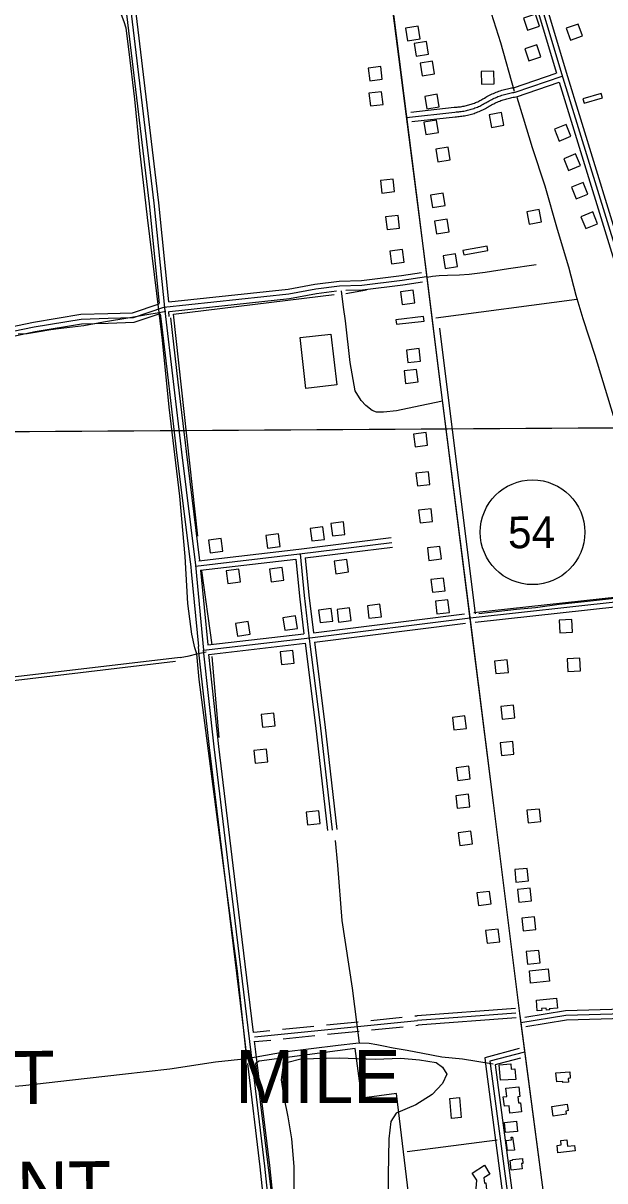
# Model space of a CAD drawing. Extents: x 3477039 to 3515015, y 546746 to 572297.
# Drawn here: x 3505651 to 3507486, y 562010 to 565660 of the extents above; entities that cross this region are included whole.
import ezdxf

# ---------------------------------------------------------------- set-up
doc = ezdxf.new("R2010")
doc.units = 0
for name, color, linetype in [('V-BLDG-OTLN', 7, 'Continuous'), ('V-DTCH-CNTR', 7, 'Continuous'), ('V-GRID-MAJR', 7, 'Continuous'), ('V-ROAD-CNTR', 7, 'Continuous'), ('V-ROAD-IDEN', 7, 'Continuous'), ('V-SITE-VEGE', 7, 'Continuous'), ('V-TOPO-GNAM-IDEN', 7, 'Continuous'), ('V-TOPO-SHOR', 7, 'Continuous')]:
    doc.layers.add(name, color=color, linetype=linetype)

msp = doc.modelspace()

# ---------------------------------------------------------------- linework, layer by layer
at = {"layer": 'V-BLDG-OTLN'}
for points in [[(3507279.9, 565650.1), (3507267.3, 565688), (3507229.3, 565675.5), (3507241.9, 565637.5)], [(3506857, 565643.4), (3506863.4, 565603.9), (3506902.9, 565610.3), (3506896.5, 565649.8)], [(3507363.7, 565643.5), (3507377.2, 565605.9), (3507414.9, 565619.4), (3507401.3, 565657)], [(3506884.1, 565595.2), (3506890.5, 565555.7), (3506930, 565562), (3506923.6, 565601.5)], [(3507283.8, 565553.1), (3507271.2, 565591.1), (3507233.3, 565578.5), (3507245.8, 565540.5)], [(3506783.9, 565482.9), (3506779.2, 565522.6), (3506739.5, 565517.9), (3506744.2, 565478.2)], [(3506902.9, 565533.5), (3506909.2, 565494.1), (3506948.7, 565500.4), (3506942.4, 565539.9)], [(3507096.4, 565467), (3507136.3, 565468.1), (3507135.2, 565508.1), (3507095.2, 565506.9)], [(3506786.2, 565403.6), (3506781.4, 565443.3), (3506741.7, 565438.6), (3506746.4, 565398.9)], [(3506917.7, 565429), (3506924.1, 565389.5), (3506963.5, 565395.9), (3506957.2, 565435.4)], [(3507478.1, 565424.1), (3507474.2, 565437.5), (3507416.4, 565420.8), (3507420.3, 565407.4)], [(3507167.5, 565338.5), (3507160.2, 565377.8), (3507120.8, 565370.4), (3507128.2, 565331.1)], [(3506914.9, 565347.8), (3506921.3, 565308.3), (3506960.7, 565314.7), (3506954.4, 565354.2)], [(3507378.8, 565303.2), (3507363.6, 565340.3), (3507326.6, 565325.1), (3507341.8, 565288.1)], [(3506952.2, 565262.1), (3506958.6, 565222.6), (3506998.1, 565228.9), (3506991.7, 565268.4)], [(3507408.6, 565210.6), (3507393.4, 565247.6), (3507356.4, 565232.5), (3507371.6, 565195.5)], [(3506822.5, 565128.6), (3506817.8, 565168.3), (3506778.1, 565163.6), (3506782.8, 565123.9)], [(3507432.2, 565120.7), (3507417.1, 565157.7), (3507380.1, 565142.6), (3507395.2, 565105.6)], [(3506935.9, 565117.9), (3506942.3, 565078.4), (3506981.8, 565084.8), (3506975.4, 565124.3)], [(3506838.6, 565013.7), (3506833.9, 565053.5), (3506794.2, 565048.7), (3506798.9, 565009)], [(3506948.7, 565035), (3506955, 564995.5), (3506994.5, 565001.9), (3506988.2, 565041.4)], [(3507286.3, 565033.3), (3507278.9, 565072.6), (3507239.6, 565065.2), (3507247, 565025.9)], [(3507462.5, 565027.6), (3507447.4, 565064.6), (3507410.4, 565049.5), (3507425.5, 565012.5)], [(3506852.6, 564906.1), (3506847.8, 564945.8), (3506808.1, 564941.1), (3506812.9, 564901.4)], [(3506975.5, 564925.8), (3506981.9, 564886.3), (3507021.4, 564892.6), (3507015, 564932.1)], [(3507116.8, 564943.1), (3507114.4, 564956.8), (3507038, 564943), (3507040.5, 564929.3)], [(3506886, 564777.9), (3506881.3, 564817.6), (3506841.6, 564812.9), (3506846.3, 564773.2)], [(3506915.8, 564720.6), (3506914.2, 564734.5), (3506826.6, 564724.5), (3506828.2, 564710.6)], [(3506543, 564508.5), (3506524.4, 564668.5), (3506622, 564679.8), (3506640.6, 564519.9)], [(3506904.6, 564594.4), (3506899.8, 564634.1), (3506860.1, 564629.4), (3506864.8, 564589.7)], [(3506896.9, 564528.7), (3506892.2, 564568.4), (3506852.5, 564563.6), (3506857.2, 564523.9)], [(3506926.8, 564329.2), (3506922.1, 564368.9), (3506882.4, 564364.2), (3506887.1, 564324.5)], [(3506934.2, 564205.9), (3506929.4, 564245.6), (3506889.7, 564240.8), (3506894.5, 564201.1)], [(3506942.5, 564089.1), (3506937.8, 564128.8), (3506898.1, 564124.1), (3506902.8, 564084.4)], [(3506561.6, 564027.4), (3506601.3, 564032.4), (3506596.2, 564072.1), (3506556.6, 564067.1)], [(3506626.4, 564043.3), (3506666.1, 564048.3), (3506661.1, 564088), (3506621.4, 564083)], [(3506240.7, 563990.5), (3506280.4, 563995.5), (3506275.4, 564035.2), (3506235.7, 564030.2)], [(3506421.6, 564005.3), (3506461.3, 564010.3), (3506456.3, 564050), (3506416.6, 564045)], [(3506970.4, 563970.7), (3506965.7, 564010.4), (3506925.9, 564005.7), (3506930.7, 563965.9)], [(3506671.7, 563969.3), (3506632.1, 563963.9), (3506637.5, 563924.2), (3506677.2, 563929.7)], [(3506331, 563938.4), (3506291.4, 563932.9), (3506296.9, 563893.3), (3506336.5, 563898.8)], [(3506467.5, 563943.7), (3506427.9, 563938.2), (3506433.4, 563898.6), (3506473, 563904.1)], [(3506981.7, 563870.7), (3506977, 563910.5), (3506937.2, 563905.7), (3506942, 563866)], [(3506995.8, 563802.2), (3506991, 563841.9), (3506951.3, 563837.2), (3506956, 563797.5)], [(3506588, 563770.1), (3506627.7, 563775.1), (3506622.7, 563814.8), (3506583, 563809.8)], [(3506646, 563771.7), (3506685.6, 563776.7), (3506680.6, 563816.4), (3506641, 563811.4)], [(3506741.8, 563783.7), (3506781.4, 563788.7), (3506776.4, 563828.3), (3506736.8, 563823.3)], [(3506327, 563727.9), (3506366.6, 563733.7), (3506360.7, 563773.3), (3506321.2, 563767.4)], [(3506476.3, 563746.1), (3506515.9, 563752), (3506510, 563791.6), (3506470.4, 563785.7)], [(3507381.6, 563779.8), (3507341.7, 563777.7), (3507343.8, 563737.7), (3507383.8, 563739.9)], [(3506501.2, 563681.9), (3506461.4, 563677.5), (3506465.8, 563637.8), (3506505.6, 563642.2)], [(3507407.1, 563658.4), (3507367.2, 563656.3), (3507369.3, 563616.3), (3507409.3, 563618.5)], [(3507138.1, 563649), (3507142.1, 563609.2), (3507181.9, 563613.2), (3507177.9, 563653)], [(3507157.6, 563505.5), (3507161.7, 563465.8), (3507201.5, 563469.8), (3507197.4, 563509.6)], [(3506446.3, 563444.7), (3506442, 563484.5), (3506402.2, 563480.1), (3506406.5, 563440.4)], [(3507049.3, 563436.7), (3507044.5, 563476.4), (3507004.8, 563471.5), (3507009.6, 563431.8)], [(3506422.8, 563331.6), (3506418.4, 563371.4), (3506378.7, 563367.1), (3506383, 563327.3)], [(3507155.3, 563390.9), (3507159.3, 563351.1), (3507199.1, 563355.2), (3507195.1, 563395)], [(3507061.5, 563277.7), (3507056.7, 563317.5), (3507017, 563312.6), (3507021.8, 563272.9)], [(3507060.1, 563189.6), (3507055.3, 563229.3), (3507015.6, 563224.5), (3507020.4, 563184.8)], [(3507240.1, 563178.4), (3507244.2, 563138.7), (3507284, 563142.7), (3507279.9, 563182.5)], [(3506587.5, 563137), (3506583.2, 563176.7), (3506543.4, 563172.4), (3506547.7, 563132.6)], [(3507068, 563072.8), (3507063.2, 563112.5), (3507023.5, 563107.7), (3507028.3, 563068)], [(3507201.5, 562991.4), (3507205.5, 562951.6), (3507245.3, 562955.7), (3507241.2, 562995.5)], [(3507210.3, 562928.5), (3507214.3, 562888.7), (3507254.1, 562892.8), (3507250.1, 562932.6)], [(3507126.7, 562883.2), (3507121.9, 562922.9), (3507082.2, 562918.1), (3507087, 562878.3)], [(3507224.1, 562838.6), (3507228.2, 562798.8), (3507267.9, 562802.9), (3507263.9, 562842.7)], [(3507154.1, 562764.2), (3507149.3, 562804), (3507109.6, 562799.1), (3507114.4, 562759.4)], [(3507238, 562733), (3507242, 562693.2), (3507281.8, 562697.2), (3507277.7, 562737)], [(3507247.7, 562672.6), (3507307, 562678.8), (3507311, 562640.1), (3507251.8, 562633.8)], [(3507270.2, 562580.2), (3507333.6, 562585.8), (3507336.4, 562554.6), (3507310.5, 562552.3), (3507310.7, 562549.8), (3507301.5, 562549), (3507301, 562554.9), (3507286, 562553.5), (3507286.6, 562547.4), (3507272.7, 562546.2)], [(3507156.4, 562327.7), (3507152.7, 562376.3), (3507189.6, 562379.1), (3507190.8, 562362.9), (3507202.3, 562363.7), (3507204.8, 562330)], [(3507331.7, 562351), (3507375.1, 562354.3), (3507376.6, 562333.8), (3507370.4, 562333.5), (3507371.1, 562321.7), (3507353.5, 562320.7), (3507353.3, 562323.6), (3507334, 562322.2)], [(3507186.3, 562223.4), (3507183.6, 562247.4), (3507168.8, 562245.7), (3507165.4, 562275.4), (3507176.6, 562276.6), (3507173.7, 562302.2), (3507214.4, 562306.8), (3507217.9, 562275.9), (3507211.5, 562275.2), (3507213.7, 562256), (3507219.9, 562256.7), (3507223.2, 562227.6)], [(3507027.2, 562273.5), (3507033.1, 562210.1), (3507002.3, 562207.2), (3506996.4, 562269.7)], [(3507363.9, 562221), (3507322.7, 562214.8), (3507318.1, 562244.9), (3507367.4, 562252.4), (3507370.5, 562231.9), (3507363, 562230.6)], [(3507207.5, 562199.1), (3507210.7, 562166.5), (3507172.5, 562162.7), (3507169.4, 562194.2)], [(3507178.6, 562106.1), (3507174.7, 562137.5), (3507191.4, 562139.6), (3507190.3, 562147.8), (3507194.3, 562148.1), (3507200.7, 562107.6)], [(3507365.9, 562139.8), (3507368.1, 562119.5), (3507390.3, 562121.8), (3507392.1, 562105), (3507337.7, 562099.3), (3507335.3, 562122.1), (3507348.4, 562123.5), (3507346.9, 562138.1)], [(3507132.5, 561930.3), (3507100.7, 561940), (3507094.7, 561920.2), (3507074.5, 561926.4), (3507080.1, 561944.9), (3507068, 561948.6), (3507079.4, 561986.1), (3507082, 562012.7), (3507067.6, 562035.1), (3507106.6, 562059.7), (3507123.5, 562031.8), (3507104.2, 562019.8), (3507106.5, 562003.2), (3507109.9, 562003.7), (3507112.8, 561982.4), (3507109.1, 561981.9), (3507111.2, 561966.5), (3507142.8, 561959.7)], [(3507190, 562043.8), (3507186.7, 562074.6), (3507194.7, 562075.5), (3507194.5, 562077.6), (3507225.7, 562081), (3507227.4, 562065.6), (3507223.4, 562065.1), (3507225.2, 562048.3)]]:
    msp.add_lwpolyline(points, close=True, dxfattribs=at)
at = {"layer": 'V-DTCH-CNTR'}
for points in [[(3506198.7, 563671.6), (3506192.1, 563690.5), (3506183.3, 563733.2), (3506171, 563830.6), (3506161.9, 563978.3), (3506144.9, 564168.7), (3506112, 564448.8), (3506090.2, 564660.6), (3506080.5, 564747.6), (3506043.6, 565047.4), (3506019.2, 565258.4), (3506003.5, 565419.8), (3505985.9, 565569.2), (3505975.9, 565643.6), (3505969.3, 565664.1), (3505961.1, 565685.5), (3505956.2, 565703.5), (3505952.2, 565720.6), (3505952.5, 565745.3), (3505955.4, 565769.2), (3505959.1, 565788.7)], [(3505635.6, 564680.5), (3505663.7, 564681.9), (3505682.6, 564685), (3505701.4, 564688.2), (3505738.1, 564694.5), (3505770.6, 564698.3), (3505842.3, 564706.7), (3505904.7, 564718.6), (3505987.6, 564732), (3506041.5, 564741.5), (3506080.5, 564747.6), (3506101.6, 564751.6)], [(3506146.1, 563659.7), (3505977, 563639.8), (3505717.3, 563609.3), (3505455.1, 563579.6)], [(3506146.1, 563659.7), (3506175.2, 563665.3), (3506198.7, 563671.6), (3506228, 563677.6)], [(3506357.1, 562395.2), (3506326.8, 562671), (3506282, 563012.7), (3506238.7, 563341.6), (3506206.3, 563591.1), (3506198.7, 563671.6)], [(3506712.1, 562444.1), (3506689.7, 562617.5), (3506657.6, 562831.2), (3506643.8, 563005.3), (3506636.1, 563083.1)], [(3507133.4, 562378.2), (3507036.4, 562394), (3506971.7, 562400), (3506911.3, 562411.9), (3506862, 562421.2), (3506818.6, 562428.6), (3506788, 562435), (3506766.7, 562438.7), (3506742.1, 562443.3), (3506712.1, 562444.1), (3506700.3, 562443.8), (3506644.8, 562436.9), (3506473.9, 562416.2), (3506357.1, 562395.2)]]:
    msp.add_lwpolyline(points, dxfattribs=at)
at = {"layer": 'V-GRID-MAJR'}
msp.add_spline([(3481202, 564229.3), (3486474.8, 564258.8), (3491747.6, 564289.1), (3497020.4, 564320.1), (3502293.2, 564352), (3507566, 564384.6), (3512838.8, 564417.9)], degree=3, dxfattribs=at)
at = {"layer": 'V-ROAD-CNTR'}
for points in [[(3506455.4, 566973.4), (3506506.7, 566580.4), (3506698.6, 566616.2), (3506921.9, 564875.4)], [(3506964.2, 566767.3), (3507159.8, 566133.2), (3507349, 565500.8), (3507575.7, 564765), (3507739.8, 564248.2), (3507829, 563977.8), (3507853.8, 563906.7)], [(3506954.4, 566748.2), (3507145.4, 566128.8), (3507332.8, 565502.5)], [(3506689.6, 566611), (3506699.3, 566611.2), (3506747.3, 566222.8), (3506804.2, 565803.9), (3506891, 565124.5), (3506967, 564512.4), (3507060.1, 563782.2), (3507133.2, 563201.9), (3507216.4, 562538.3), (3507293.4, 561958.1), (3507354.3, 561474.5), (3507398.7, 561140.3), (3507440.2, 560803.1), (3507481, 560742)], [(3505877.6, 566509.8), (3505925.4, 566135.2), (3505971.7, 565733.1), (3506048.2, 565090.3), (3506080.2, 564776.5)], [(3505890.6, 566525.8), (3505940.3, 566137), (3505986.6, 565734.8), (3506063.1, 565092), (3506097.7, 564753.1), (3506150, 564307.2), (3506194.3, 563950.8), (3506220.2, 563683.3)], [(3505907.4, 566512.7), (3505955.2, 566138.8), (3506001.5, 565736.6), (3506078.1, 565093.6), (3506109.9, 564781)], [(3507178.4, 566123.4), (3507363.3, 565505.1), (3507590, 564769.5), (3507750.1, 564265.2)], [(3507197.9, 565456.2), (3507332.7, 565502.5)], [(3507202.8, 565442), (3507351.3, 565493)], [(3507102.2, 565421.4), (3507106, 565423.7), (3507109.9, 565426), (3507114, 565428.3), (3507118, 565430.5), (3507122.1, 565432.6), (3507126.2, 565434.6), (3507130.4, 565436.6), (3507134.6, 565438.4), (3507138.9, 565440.2), (3507143.1, 565442), (3507147.4, 565443.6), (3507151.8, 565445.2), (3507156.1, 565446.6), (3507160.5, 565448), (3507164.9, 565449.4), (3507169.3, 565450.6), (3507173.8, 565451.7), (3507178.3, 565452.8), (3507182.8, 565453.8), (3507187.3, 565454.7), (3507191.8, 565455.5), (3507196.4, 565456.3), (3507200.6, 565456.9)], [(3507207.6, 565427.8), (3507341.6, 565473.8)], [(3507341.6, 565473.8), (3507561.4, 564760.5), (3507725.5, 564243.6), (3507814.8, 563973), (3507822, 563952.3)], [(3507012, 565394.6), (3507015.9, 565394.8), (3507019.6, 565395.1), (3507023.4, 565395.4), (3507027.1, 565395.8), (3507030.8, 565396.3), (3507034.6, 565396.9), (3507038.3, 565397.5), (3507041.9, 565398.2), (3507045.6, 565399), (3507049.3, 565399.8), (3507052.9, 565400.7), (3507056.5, 565401.7), (3507060.2, 565402.8), (3507063.7, 565403.9), (3507067.3, 565405.1), (3507070.8, 565406.4), (3507074.3, 565407.7), (3507077.8, 565409.1), (3507081.3, 565410.6), (3507084.7, 565412.1), (3507088.1, 565413.8), (3507091.4, 565415.4), (3507094.8, 565417.2), (3507098.1, 565419), (3507101.4, 565420.9), (3507102.3, 565421.5)], [(3507012.7, 565379.6), (3507016.8, 565379.8), (3507020.8, 565380.1), (3507024.9, 565380.5), (3507028.9, 565380.9), (3507032.9, 565381.4), (3507036.9, 565382), (3507040.9, 565382.7), (3507044.9, 565383.5), (3507048.9, 565384.3), (3507052.8, 565385.2), (3507056.7, 565386.2), (3507060.6, 565387.3), (3507064.5, 565388.4), (3507068.4, 565389.6), (3507072.2, 565390.9), (3507076, 565392.3), (3507079.8, 565393.8), (3507083.6, 565395.3), (3507087.3, 565396.9), (3507091, 565398.5), (3507094.7, 565400.3), (3507098.3, 565402.1), (3507101.9, 565404), (3507105.4, 565405.9), (3507108.9, 565408), (3507110, 565408.6)], [(3507110, 565408.6), (3507113.7, 565410.9), (3507117.4, 565413), (3507121.2, 565415.2), (3507125, 565417.2), (3507128.8, 565419.2), (3507132.7, 565421.1), (3507136.6, 565422.9), (3507140.6, 565424.7), (3507144.6, 565426.4), (3507148.6, 565428), (3507152.6, 565429.5), (3507156.7, 565431), (3507160.8, 565432.4), (3507164.9, 565433.7), (3507169.1, 565434.9), (3507173.2, 565436.1), (3507177.4, 565437.2), (3507181.6, 565438.2), (3507185.9, 565439.1), (3507190.1, 565440), (3507194.4, 565440.7), (3507198.6, 565441.4), (3507202.8, 565442)], [(3507117.8, 565395.8), (3507121.4, 565398), (3507124.9, 565400), (3507128.4, 565402), (3507132, 565403.9), (3507135.6, 565405.8), (3507139.2, 565407.6), (3507142.9, 565409.3), (3507146.6, 565410.9), (3507150.3, 565412.5), (3507154.1, 565414), (3507157.8, 565415.5), (3507161.7, 565416.8), (3507165.5, 565418.1), (3507169.4, 565419.4), (3507173.2, 565420.5), (3507177.1, 565421.6), (3507181.1, 565422.6), (3507185, 565423.6), (3507188.9, 565424.4), (3507192.9, 565425.2), (3507196.9, 565426), (3507200.9, 565426.6), (3507204.9, 565427.2)], [(3506860.6, 565362.4), (3507012.7, 565379.6)], [(3506873.6, 565378.9), (3507011, 565394.5)], [(3507013.5, 565364.7), (3507017.7, 565364.9), (3507022, 565365.2), (3507026.3, 565365.6), (3507030.7, 565366), (3507035, 565366.6), (3507039.3, 565367.2), (3507043.6, 565367.9), (3507047.8, 565368.8), (3507052.1, 565369.7), (3507056.3, 565370.6), (3507060.5, 565371.7), (3507064.7, 565372.8), (3507068.9, 565374.1), (3507073.1, 565375.4), (3507077.2, 565376.8), (3507081.3, 565378.2), (3507085.3, 565379.8), (3507089.4, 565381.4), (3507093.4, 565383.1), (3507097.3, 565384.9), (3507101.2, 565386.8), (3507105.1, 565388.7), (3507109, 565390.8), (3507112.8, 565392.9), (3507116.5, 565395), (3507117.7, 565395.7)], [(3506877.4, 565349.2), (3507014.4, 565364.7)], [(3506925.8, 564859.4), (3506941.8, 564862.3), (3506962.8, 564864.4), (3506989.8, 564865.3), (3507027.3, 564866), (3507057.5, 564868.1), (3507108.6, 564874.7), (3507181.9, 564886), (3507268.8, 564899)], [(3506094.7, 564764.2), (3506488.7, 564806.6), (3506573.7, 564822.1), (3506648.9, 564832), (3506719.8, 564833.9), (3506846.5, 564849.4), (3506923.7, 564860.8)], [(3506110.3, 564780.9), (3506486.6, 564821.4), (3506571.4, 564836.9), (3506647.8, 564846.9), (3506718.7, 564848.9), (3506844.5, 564864.3), (3506907, 564873.5)], [(3506921.9, 564875.4), (3506967, 564512.4), (3507061.6, 563770.1)], [(3506669.3, 564817.5), (3506720.9, 564819), (3506848.6, 564834.5), (3506910.7, 564843.8)], [(3506113.1, 564751.1), (3506490.9, 564791.7), (3506576, 564807.2), (3506639.4, 564815.6)], [(3506974.2, 564468.1), (3506883.6, 564448.9), (3506828.8, 564437.7), (3506787.9, 564433.1), (3506765.7, 564433.4), (3506752.1, 564438.8), (3506731.9, 564454.4), (3506716.7, 564469.9), (3506698.4, 564500.9), (3506682.5, 564589.8), (3506667.3, 564721.3), (3506661, 564764), (3506654.8, 564815.7)], [(3505220.1, 564666.2), (3505527.6, 564695.3), (3505587.9, 564697), (3505683.4, 564717), (3505832.6, 564742), (3505918.5, 564744.4), (3505996.3, 564746.6), (3506080.2, 564775.1)], [(3505221.5, 564651.3), (3505528.5, 564680.3), (3505589.6, 564682), (3505686.2, 564702.2), (3505834, 564727), (3505918.9, 564729.4), (3505999, 564731.6), (3506094.7, 564764.2)], [(3506112, 564735.4), (3506110.1, 564750.6)], [(3505194, 564649.1), (3505208.5, 564639.5), (3505222.9, 564636.3), (3505529.4, 564665.3), (3505591.4, 564667.1), (3505688.9, 564687.5), (3505835.5, 564712), (3505919.4, 564714.4), (3506001.7, 564716.7), (3506083.7, 564744.6)], [(3506083.7, 564743.8), (3506085.6, 564727.6)], [(3506085.6, 564727.6), (3506109.4, 564524.6)], [(3506115.4, 564731.1), (3506139.2, 564528.1)], [(3506109.4, 564524.6), (3506131.8, 564333.4)], [(3506139.2, 564528.1), (3506161.6, 564336.9)], [(3506131.8, 564333.4), (3506135.1, 564305.4), (3506177.8, 563961.8)], [(3506161.6, 564336.9), (3506164.9, 564309), (3506207.6, 563965.5)], [(3506194.5, 563948.5), (3506522.4, 563986.8), (3506813.7, 564023.1)], [(3506205.3, 563964.9), (3506520.6, 564001.6), (3506811.8, 564038)], [(3506524.3, 563987), (3506537.5, 563855.4), (3506553.5, 563719.1), (3506588.1, 563447.3), (3506625.8, 563116)], [(3506540.7, 563973.9), (3506815.5, 564008.2)], [(3506177.8, 563961.8), (3506180.2, 563946.3), (3506181.1, 563931.6)], [(3506210.8, 563935.3), (3506510.9, 563970.3)], [(3506510.9, 563970.3), (3506522.6, 563853.7), (3506536.6, 563734.8)], [(3506540.7, 563973.9), (3506552.4, 563857), (3506566.4, 563738.3)], [(3506181.1, 563931.6), (3506204.1, 563694.5)], [(3506210.8, 563935.3), (3506233.7, 563700)], [(3507072.7, 563801.7), (3507535.3, 563852.2), (3507706.1, 563878.1)], [(3506220.2, 563683.3), (3506555.8, 563721.9), (3507061.2, 563785.4), (3507537.2, 563837.3), (3507708.4, 563863.3)], [(3507076.5, 563771.9), (3507526.4, 563821.1)], [(3506566.4, 563738.3), (3507042.9, 563798.2)], [(3506570, 563708.5), (3507046.7, 563768.4)], [(3507061.6, 563770.1), (3507133.2, 563201.9), (3507216.4, 562538.3), (3507218.2, 562524.5)], [(3506233.7, 563700), (3506536.6, 563734.8)], [(3506206.1, 563667), (3506204.6, 563694.6)], [(3506236.8, 563670.1), (3506540.2, 563705)], [(3506540.2, 563705), (3506573.2, 563445.5), (3506610.9, 563114.3)], [(3506570, 563708.5), (3506603, 563449), (3506640.7, 563117.7)], [(3506347.9, 562476), (3506291.2, 562940.4), (3506238.7, 563376.4), (3506206, 563667)], [(3506483, 561362.9), (3506467.9, 561537.7), (3506413.8, 562056.7), (3506370.5, 562415.2), (3506306.1, 562942.2), (3506253.6, 563378.1), (3506220.2, 563683.3)], [(3506378, 562477.6), (3506321, 562944), (3506268.5, 563379.8), (3506236.8, 563670.1)], [(3507220.3, 562509.2), (3507363.2, 562533), (3507545.8, 562538.1), (3507820.9, 562582.7)], [(3507233.1, 562526.5), (3507361.7, 562547.9), (3507544.4, 562553.1), (3507804.3, 562595.2)], [(3507237, 562496.7), (3507364.6, 562518), (3507547.2, 562523.1), (3507837.5, 562570.2)], [(3506747.2, 562516.2), (3506846.7, 562526.2)], [(3506886.5, 562530.2), (3506893.6, 562530.9)], [(3507204.3, 562553.8), (3506894, 562530.9)], [(3507205.4, 562538.9), (3506895.1, 562515.9)], [(3507206.5, 562523.9), (3506896.2, 562501)], [(3507218.2, 562524.5), (3507293.4, 561958.1), (3507355.7, 561464.1)], [(3506380.6, 562464.3), (3506895.1, 562515.9)], [(3506468.6, 562488.2), (3506568.1, 562498.2)], [(3506607.9, 562502.2), (3506707.4, 562512.2)], [(3506750.2, 562486.3), (3506849.7, 562496.3)], [(3506889.5, 562500.3), (3506896.6, 562501)], [(3506351.3, 562448.4), (3506347.9, 562476)], [(3506379.1, 562479.3), (3506428.8, 562484.3)], [(3506496.8, 561377.6), (3506482.9, 561539.2), (3506428.7, 562058.4), (3506385.3, 562417.1), (3506381.2, 562451.3)], [(3506382.1, 562449.4), (3506431.8, 562454.4)], [(3506471.6, 562458.4), (3506571.1, 562468.4)], [(3506610.9, 562472.4), (3506710.4, 562482.3)], [(3506355.9, 562410.3), (3506355.6, 562413.4), (3506351.3, 562448.4)], [(3507216, 562427.5), (3507106.9, 562398.7), (3507109.5, 562379.5)], [(3507232.6, 562416.4), (3507123.5, 562387.6), (3507183.5, 561931), (3507237.5, 561459.8)], [(3506357.1, 562395.2), (3506257.4, 562384.8), (3506113.9, 562362.8), (3505964.2, 562345.8), (3505806.6, 562328.3), (3505650.3, 562310.1), (3505536.4, 562300.6)], [(3506465.9, 561386.6), (3506453, 561536.3), (3506398.9, 562055), (3506359.5, 562380.5)], [(3507109.5, 562379.5), (3507168.6, 561929.1), (3507220.9, 561472.8)], [(3507151.2, 562379.4), (3507140.1, 562376.5), (3507198.3, 561932.8), (3507250.7, 561476.5)], [(3507219.9, 562397.5), (3507151.2, 562379.4)]]:
    msp.add_lwpolyline(points, dxfattribs=at)
at = {"layer": 'V-ROAD-IDEN'}
msp.add_circle((3507257.8, 564054.9), 165, dxfattribs=at)
msp.add_circle((3507257.8, 564054.9), 165, dxfattribs=at)
at = {"layer": 'V-SITE-VEGE'}
msp.add_lwpolyline([(3506505.8, 561959.7), (3506505.7, 562056.1), (3506498.6, 562143), (3506487.2, 562212), (3506474.3, 562274.1), (3506465.4, 562329.4), (3506471.4, 562367.8), (3506485.4, 562384.2), (3506526.9, 562394.6), (3506648.2, 562398.5), (3506761, 562394.2), (3506842.3, 562397.2), (3506901.5, 562392.2), (3506953.7, 562383.3), (3506974.2, 562369.2), (3506987.6, 562347), (3506973.5, 562316.9), (3506941.3, 562282.9), (3506889.9, 562250.5), (3506827.6, 562223.8), (3506810.7, 562197.9), (3506804.4, 562142.9), (3506802.8, 562028.6), (3506802.3, 561784.8)], dxfattribs=at)
at = {"layer": 'V-TOPO-SHOR'}
for p, q in [((3506668.7, 564807.7), (3506734.3, 564818.7)), ((3506952.9, 564731.2), (3507397.6, 564789.5)), ((3506963.9, 564698.4), (3507076.8, 563798.2)), ((3506213.1, 563933.1), (3506245.9, 563699.8)), ((3506245.9, 563663.4), (3506267.8, 563408.3)), ((3506861.8, 562103.5), (3507146.1, 562140))]:
    msp.add_line(p, q, dxfattribs=at)
for points in [[(3507201.2, 565444.2), (3507157.9, 565598.1), (3507113.8, 565736.9), (3507086.1, 565836.2), (3507042.6, 565962.1), (3507016.6, 566055.4), (3506995.6, 566141.8), (3506960.5, 566252.3), (3506928.6, 566352.5), (3506882.8, 566494.7), (3506864.9, 566561.5), (3506839.4, 566628.3), (3506821.8, 566675.7)], [(3507512.8, 564422.4), (3507454.9, 564611.7), (3507417.2, 564727.3), (3507395.2, 564801), (3507371.7, 564890.8), (3507336.6, 565009), (3507297.6, 565146), (3507257.4, 565266.7), (3507228.9, 565360.1), (3507208.7, 565425.6)], [(3506202.2, 564042.4), (3506125.6, 564742.1), (3506632.2, 564804.1)], [(3507088.8, 563798.7), (3507143.1, 563805), (3507207.3, 563812.8), (3507267.4, 563817.7), (3507341.3, 563828.4), (3507430.8, 563837.3), (3507516.6, 563847), (3507585.4, 563854.4), (3507630.2, 563860.3), (3507636, 563864.8), (3507644.9, 563884.2), (3507657, 563906.5), (3507669.6, 563915.3)], [(3506131.9, 563647.9), (3505673.6, 563593.1), (3505387.9, 563558.8), (3505352.5, 563556.4)], [(3506872.7, 561917.7), (3506829, 562285.8), (3506719.7, 562271.2), (3506697.8, 562427.9), (3506395.3, 562387.8), (3506384.4, 562380.5), (3506446.3, 561870.3), (3506497.4, 561385.6)]]:
    msp.add_lwpolyline(points, dxfattribs=at)

# ---------------------------------------------------------------- texts
at = {"layer": 'V-ROAD-IDEN'}
msp.add_text('54', height=100, rotation=0.3417, dxfattribs=at).set_placement((3507180.5, 564004.4))
at = {"layer": 'V-TOPO-GNAM-IDEN'}
for s, p in [('FORTYEIGHT', (3504312.6, 562241.1)), ('POINT', (3505247, 561900))]:
    msp.add_text(s, height=167, rotation=0.5, dxfattribs=at).set_placement(p)
msp.add_text('MILE', height=167, dxfattribs=at).set_placement((3506319.9, 562255.7))

doc.saveas('drawing.dxf')
